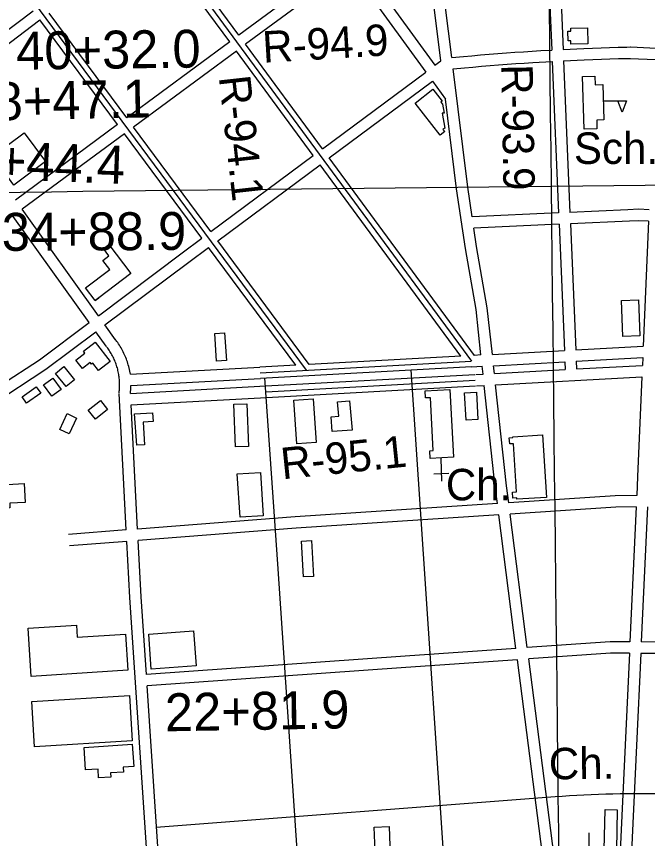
# Model space of a CAD drawing. Extents: x 3677843 to 3715951, y 511991 to 537744.
# Drawn here: x 3685832 to 3687498, y 527864 to 530033 of the extents above; entities that cross this region are included whole.
import ezdxf

# ---------------------------------------------------------------- set-up
doc = ezdxf.new("R2010")
doc.units = 0
for name, color, linetype in [('V-BLDG-IDEN', 7, 'Continuous'), ('V-BLDG-OTLN', 7, 'Continuous'), ('V-GRID-MAJR', 7, 'Continuous'), ('V-RIVR-RANG-IDEN', 7, 'Continuous'), ('V-ROAD-CNTR', 7, 'Continuous'), ('V-SITE-OTLN', 7, 'Continuous'), ('V-SITE-OTLN-IDEN', 7, 'Continuous'), ('V-SURV-IDEN', 7, 'Continuous')]:
    doc.layers.add(name, color=color, linetype=linetype)

msp = doc.modelspace()

# ---------------------------------------------------------------- linework, layer by layer
at = {"layer": 'V-BLDG-OTLN'}
msp.add_line((3687382.936138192, 529810.5608989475), (3687442.936018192, 529810.5608989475), dxfattribs=at)
for points in [[(3687339.935, 530002.72), (3687340.349, 529960.478), (3687295.336, 529960.033), (3687295.252, 529968.711), (3687288.381, 529968.643), (3687288.131, 529994.071), (3687295.6780000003, 529994.147), (3687295.598, 530002.281)], [(3687330.7970000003, 529735.296), (3687326.654, 529874.464), (3687359.17, 529875.43), (3687359.848, 529852.605), (3687380.225, 529853.212), (3687383.003, 529759.9230000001), (3687363.882, 529759.356), (3687364.568, 529736.302)], [(3686950.6040000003, 529719.111), (3686884.2490000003, 529803.773), (3686931.478, 529840.791), (3686956.222, 529809.221), (3686952.574, 529806.3640000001), (3686956.5270000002, 529801.319), (3686961.629, 529777.917), (3686956.1750000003, 529777.182), (3686962.702, 529738.343), (3686957.957, 529734.884), (3686963.052, 529728.867)], [(3687442.936018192, 529810.5608989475), (3687431.3850412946, 529780.5609589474), (3687419.8340643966, 529810.5608989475)], [(3685908.414, 529649.667), (3685825.06, 529588.024), (3685769.015, 529663.804), (3685852.3680000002, 529725.449)], [(3686049.517, 529290.184), (3686039.838, 529283.2390000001), (3686014.736, 529316.31), (3686078.4760000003, 529364.688), (3686059.8140000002, 529389.274), (3686075.821, 529401.425), (3686061.506, 529420.289), (3686075.844, 529431.172), (3686134.1180000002, 529354.397)], [(3686039.838, 529283.2390000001), (3686049.517, 529290.184), (3686040.0330000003, 529282.985)], [(3687432.984, 529188.672), (3687429.289, 529282.985), (3687474.214, 529284.742), (3687477.909, 529190.432)], [(3686360.5840000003, 529123.638), (3686355.769, 529196.623), (3686381.619, 529198.327), (3686386.413, 529125.3420000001)], [(3686039.725, 529173.3960000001), (3686079.549, 529122.2660000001), (3686048.636, 529098.1900000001), (3686033.221, 529117.982), (3686030.339, 529115.7390000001), (3686026.96, 529120.079), (3686006.11, 529103.838), (3685988.81, 529126.051), (3686012.714, 529144.667), (3686008.987, 529149.455)], [(3685962.919, 529056.036), (3685934.7800000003, 529091.012), (3685957.197, 529109.0480000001), (3685985.306, 529074.046)], [(3685950.117, 529048.452), (3685925.207, 529030.581), (3685903.525, 529060.799), (3685928.433, 529078.67)], [(3685895.978, 529038.427), (3685858.951, 529012.299), (3685846.8140000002, 529029.502), (3685883.842, 529055.628)], [(3686975.821, 529048.401), (3686985.715, 528870.202), (3686924.078, 528866.78), (3686922.9560000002, 528886.982), (3686932.531, 528887.514), (3686924.791, 529026.901), (3686912.356, 529026.209), (3686911.436, 529044.825)], [(3687046.393, 529041.638), (3687050.497, 528969.1410000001), (3687018.88, 528967.351), (3687014.776, 529039.848)], [(3686072.657, 528996.105), (3686040.375, 528970.026), (3686021.281, 528993.66), (3686053.562, 529019.7390000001)], [(3686440.632, 529010.58), (3686444.453, 528898.082), (3686409.977, 528896.91), (3686406.227, 529009.4130000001)], [(3686615.406, 529023.831), (3686623.322, 528908.66), (3686572.58, 528905.174), (3686564.677, 529020.343)], [(3686711.723, 529018.678), (3686717.9080000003, 528941.454), (3686665.957, 528937.295), (3686662.8170000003, 528976.487), (3686682.869, 528978.093), (3686679.824, 529016.122)], [(3686149.523, 528901.275), (3686143.96, 528983.928), (3686191.2260000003, 528987.106), (3686192.773, 528964.138), (3686166.437, 528962.3640000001), (3686170.451, 528902.684)], [(3685990.856, 528972.926), (3685970.929, 528931.376), (3685946.097, 528943.285), (3685966.063, 528984.817)], [(3687220.811, 528929.0480000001), (3687231.471, 528763.846), (3687153.043, 528758.785), (3687152.811, 528762.402), (3687142.653, 528761.746), (3687141.631, 528777.573), (3687152.1890000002, 528778.255), (3687143.987, 528905.397), (3687134.257, 528904.7710000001), (3687133.198, 528921.187), (3687142.326, 528921.775), (3687142.186, 528923.975)], [(3686476.31, 528829.926), (3686483.539, 528715.427), (3686422.204, 528711.554), (3686414.974, 528826.054)], [(3685780.23, 528745.776), (3685777.022, 528795.911), (3685852.073, 528800.71), (3685855.2660000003, 528750.777), (3685814.173, 528748.148), (3685814.957, 528735.917), (3685796.628, 528734.746), (3685795.86, 528746.776)], [(3686590.214, 528553.776), (3686584.532, 528648.629), (3686610.958, 528650.212), (3686616.639, 528555.361)], [(3686125.934, 528307.625), (3685871.1890000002, 528291.22), (3685862.9790000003, 528418.6900000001), (3685990.6410000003, 528426.911), (3685992.693, 528395.046), (3686119.778, 528403.226)], [(3686187.718, 528311.012), (3686181.25, 528403.328), (3686299.844, 528411.635), (3686306.31, 528319.321)], [(3686137.4930000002, 528121.595), (3685879.963, 528105.858), (3685872.676, 528225.101), (3686130.2060000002, 528240.838)], [(3686010.5640000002, 528103.6730000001), (3686137.583, 528112.5650000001), (3686141.7120000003, 528053.573), (3686113.957, 528051.629), (3686114.826, 528039.232), (3686080.216, 528036.808), (3686080.984, 528025.834), (3686048.984, 528023.594), (3686047.336, 528047.1460000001), (3686014.683, 528044.858)], [(3687383.756, 527833.48), (3687386.173, 527940.468), (3687418.228, 527939.745), (3687415.807, 527832.755)], [(3686815.684, 527895.25), (3686819.461, 527793.88), (3686827.714, 527794.187), (3686829.291, 527751.871), (3686803.519, 527750.911), (3686803.113, 527761.769), (3686796.1520000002, 527761.509), (3686795.9390000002, 527767.229), (3686815.534, 527767.961), (3686815.252, 527775.542), (3686774.574, 527774.027), (3686772.4790000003, 527830.2220000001), (3686778.865, 527830.459), (3686776.6780000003, 527893.796)]]:
    msp.add_lwpolyline(points, close=True, dxfattribs=at)
at = {"layer": 'V-GRID-MAJR'}
for points in [[(3687380.148, 517465.955), (3687312.292, 523524.615), (3687244.413, 529585.207), (3687176.535, 535645.813), (3687176.514, 535647.732)], [(3681966.5640000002, 529526.479), (3687244.413, 529585.207), (3692522.254, 529644.703), (3697800.0870000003, 529704.966), (3703077.91, 529765.996), (3708355.725, 529827.795), (3713633.5300000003, 529890.361), (3713633.531, 529890.361)]]:
    msp.add_spline(points, degree=3, dxfattribs=at)
at = {"layer": 'V-ROAD-CNTR'}
for points in [[(3687033.9738931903, 529123.1857273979), (3685748.4344642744, 530868.970235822)], [(3687228.774503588, 530336.9112999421), (3687232.675495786, 530239.8944939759), (3687245.216470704, 529944.194085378)], [(3687258.7444436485, 530338.26729723), (3687262.6494358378, 530241.1324914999), (3687275.1714107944, 529945.885081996)], [(3686981.212998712, 529924.321125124), (3686945.728069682, 530210.0695536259), (3686932.47909618, 530312.9473478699)], [(3686952.085056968, 529915.44314288), (3686915.966129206, 530206.3055611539), (3686903.9291532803, 530299.7663742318)], [(3686597.858765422, 529099.3287751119), (3685726.1235088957, 530275.6994223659)], [(3686394.964171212, 529965.6720424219), (3686188.6485838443, 530245.8534820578)], [(3686419.10512293, 529983.4870067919), (3686212.603535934, 530263.919445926)], [(3686694.137572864, 530186.448600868), (3686419.10512293, 529983.4870067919)], [(3686735.9154893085, 530179.9956137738), (3686936.581087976, 529903.9391658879)], [(3686711.7775375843, 530162.1816494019), (3686436.8930873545, 529959.3290551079)], [(3686711.7765375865, 530162.1816494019), (3686912.48913616, 529886.0602016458)], [(3685649.2976625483, 529876.690220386), (3685876.28620857, 530047.8678780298)], [(3686123.1677148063, 529765.09844357), (3685918.10112494, 530041.82789011)], [(3685667.36162642, 529852.7382682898), (3685894.148172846, 530023.76292624)], [(3686099.0287630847, 529747.284479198), (3685894.148172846, 530023.76292624)], [(3686394.964171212, 529965.6720424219), (3686123.1677148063, 529765.09844357)], [(3686412.7531356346, 529941.515090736), (3686141.029679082, 529740.995491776)], [(3686615.7407296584, 529665.8546420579), (3686412.7531356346, 529941.515090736)], [(3686639.833681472, 529683.732606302), (3686436.8930873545, 529959.3290551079)], [(3686981.212998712, 529924.321125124), (3687011.9759371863, 529927.1791194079), (3687034.64389185, 529929.2041153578), (3687057.317846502, 529931.1491114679), (3687079.99880114, 529933.0151077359), (3687102.685755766, 529934.800104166), (3687125.380710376, 529936.506100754), (3687148.080664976, 529938.1310975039), (3687170.785619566, 529939.676094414), (3687193.4955741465, 529941.142091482), (3687216.2115287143, 529942.5280887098), (3687245.216470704, 529944.194085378)], [(3687275.1714107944, 529945.885081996), (3687329.855301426, 529948.2540772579), (3687352.5952559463, 529949.1590754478), (3687375.3382104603, 529949.9830737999), (3687398.084164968, 529950.72807231), (3687420.8311194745, 529951.392070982), (3687443.574073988, 529951.9770698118), (3687452.792055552, 529952.1910693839)], [(3687453.7780535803, 529952.1810694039), (3687520.668919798, 529949.3400750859)], [(3687276.442408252, 529915.9111419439), (3687331.101298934, 529918.2801372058), (3687353.735253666, 529919.1811354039), (3687376.3722083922, 529920.001133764), (3687399.0121631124, 529920.742132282), (3687421.655117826, 529921.4041309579), (3687444.3080725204, 529921.9851297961), (3687453.490054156, 529922.1991293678)], [(3687452.504056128, 529922.2091293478), (3687519.375922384, 529919.36813503)], [(3686936.581087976, 529903.9371658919), (3686952.085056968, 529915.44314288)], [(3686984.911991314, 529894.5371846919), (3687014.6979317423, 529897.3031791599), (3687037.2598866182, 529899.3181751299), (3687059.8298414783, 529901.2551712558), (3687082.404796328, 529903.1111675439), (3687104.987751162, 529904.88816399), (3687127.5767059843, 529906.586160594), (3687150.170660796, 529908.2031573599), (3687172.769615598, 529909.7421542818), (3687195.375570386, 529911.200151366), (3687246.482468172, 529914.319145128)], [(3687246.482468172, 529914.319145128), (3687263.442434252, 529514.4089449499)], [(3687276.442408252, 529915.9111419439), (3687293.4123743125, 529515.7519422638)], [(3686639.833681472, 529683.732606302), (3686912.488136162, 529886.059201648)], [(3687035.2168907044, 529504.17896541), (3687023.7199136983, 529582.0188097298), (3686984.911991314, 529894.5371846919)], [(3686657.621645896, 529659.5756546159), (3686930.1281008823, 529861.7912501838)], [(3686930.12910088, 529861.79325018), (3686964.64403185, 529814.310345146)], [(3687058.4218442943, 529139.5436946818), (3687045.441870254, 529259.8114541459), (3687017.202926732, 529420.8261321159), (3686993.9919731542, 529577.9788178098), (3686964.64403185, 529814.3093451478)], [(3686099.0287630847, 529747.284479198), (3685829.5243020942, 529548.4018769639)], [(3686345.3812703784, 529465.2310433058), (3686141.029679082, 529740.995491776)], [(3686116.89072736, 529723.180527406), (3685847.0012671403, 529524.0149257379)], [(3686321.289318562, 529447.353079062), (3686116.89072736, 529723.180527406)], [(3686345.3812703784, 529465.2310433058), (3686615.7407296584, 529665.8546420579)], [(3687041.246878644, 529138.6066965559), (3686657.621645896, 529659.5756546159)], [(3686363.2422346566, 529441.1270915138), (3686633.530694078, 529641.6966903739)], [(3687005.432950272, 529136.647700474), (3686633.530694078, 529641.6966903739)], [(3686048.269864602, 529243.1724874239), (3685847.0012671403, 529524.01392574)], [(3687263.44343425, 529514.407944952), (3687035.2168907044, 529504.1799654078)], [(3687446.249068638, 529522.600928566), (3687293.41337431, 529515.750942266)], [(3687502.265956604, 529522.9729278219), (3687474.8890113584, 529523.8839259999), (3687446.249068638, 529522.600928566)], [(3686024.2559126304, 529225.180523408), (3685823.465314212, 529505.3529630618)], [(3687450.234060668, 529492.7489882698), (3687294.684371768, 529485.7780022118)], [(3687294.684371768, 529485.7790022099), (3687308.7863435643, 529153.2416672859)], [(3687500.9729591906, 529492.9989877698), (3687475.061011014, 529493.861986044), (3687450.234060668, 529492.7489882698)], [(3687500.9719591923, 529493.0009877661), (3687486.7259876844, 529162.9756478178)], [(3687264.714431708, 529484.4350048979), (3687039.622881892, 529474.3480250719)], [(3687088.4187843, 529141.1846913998), (3687075.161810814, 529264.017445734), (3687046.820867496, 529425.6101225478), (3687039.622881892, 529474.3470250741)], [(3687264.714431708, 529484.4350048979), (3687278.829403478, 529151.603670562)], [(3686048.267864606, 529243.1724874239), (3686269.20542273, 529408.7031563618), (3686321.289318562, 529447.353079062)], [(3686065.746829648, 529218.7825362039), (3686287.1373868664, 529384.6532044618), (3686339.15028284, 529423.24912727)], [(3686569.2178227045, 529112.7837482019), (3686339.15028284, 529423.24912727)], [(3686605.103750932, 529114.7467442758), (3686363.2422346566, 529441.1270915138)], [(3685789.960381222, 529059.95485386), (3685892.638175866, 529126.5717206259), (3686024.2539126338, 529225.1815234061)], [(3686093.632773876, 529179.8746140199), (3686065.748829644, 529218.7835362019)], [(3685766.64142786, 529009.0649556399), (3685909.81614151, 529101.9557698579), (3686041.732877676, 529200.7905721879)], [(3686069.2488226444, 529162.3986489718), (3686041.734877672, 529200.7905721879)], [(3686102.9697552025, 529040.1118935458), (3686103.4017543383, 529043.6968863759), (3686103.7417536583, 529047.130879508), (3686104.0097531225, 529050.570872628), (3686104.2047527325, 529054.0158657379), (3686104.32575249, 529057.461858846), (3686104.3727523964, 529060.9138519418), (3686104.348752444, 529064.363845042), (3686104.249752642, 529067.8128381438), (3686104.077752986, 529071.25983125), (3686103.8337534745, 529074.6988243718), (3686103.5147541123, 529078.1348174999), (3686103.124754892, 529081.5648106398), (3686102.6617558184, 529084.983803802), (3686102.1267568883, 529088.3917969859), (3686101.518758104, 529091.7877901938), (3686100.838759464, 529095.1697834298), (3686100.0867609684, 529098.5377766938), (3686099.263762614, 529101.8887699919), (3686098.3697644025, 529105.221763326), (3686097.4057663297, 529108.533756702), (3686096.371768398, 529111.825750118), (3686095.267770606, 529115.092743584), (3686094.093772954, 529118.3397370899), (3686092.8527754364, 529121.5587306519), (3686091.5417780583, 529124.7497242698), (3686090.1657808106, 529127.913717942), (3686088.721783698, 529131.045711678), (3686087.2097867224, 529134.1497054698), (3686085.633789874, 529137.2196993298), (3686083.9937931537, 529140.2536932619), (3686082.288796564, 529143.2546872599), (3686080.5208001, 529146.217681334), (3686078.69080376, 529149.1416754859), (3686076.7988075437, 529152.025669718), (3686074.84581145, 529154.870664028), (3686072.8328154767, 529157.673658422), (3686070.738819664, 529160.4626528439), (3686069.59582195, 529161.9336499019)], [(3686133.3356944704, 529088.9397958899), (3686128.3217044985, 529109.352755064), (3686127.2637066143, 529113.29974717), (3686126.1217088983, 529117.2237393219), (3686124.8957113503, 529121.1237315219), (3686123.5877139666, 529124.9967237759), (3686122.1977167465, 529128.83971609), (3686120.7267196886, 529132.652708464), (3686119.17572279, 529136.433700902), (3686117.5437260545, 529140.1816934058), (3686115.8317294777, 529143.893685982), (3686114.0437330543, 529147.567678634), (3686112.177736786, 529151.2036713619), (3686110.233740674, 529154.79966417), (3686108.2147447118, 529158.352657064), (3686106.1207489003, 529161.8616500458), (3686103.952753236, 529165.3276431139), (3686101.7107577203, 529168.745636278), (3686099.3977623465, 529172.11462954), (3686097.012767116, 529175.4336229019), (3686094.5807719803, 529178.6726164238), (3686093.28577457, 529180.3396130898)], [(3687308.7863435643, 529153.2416672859), (3687486.7259876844, 529162.97464782)], [(3687058.4218442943, 529139.5466946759), (3687041.246878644, 529138.6066965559)], [(3687088.416784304, 529141.186691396), (3687278.8284034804, 529151.602670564)], [(3686475.68000978, 529092.6447884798), (3687032.5308960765, 529123.106727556)], [(3687005.432950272, 529136.647700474), (3686605.103750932, 529114.7467442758)], [(3687091.639777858, 529111.3177511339), (3687280.1004009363, 529121.626730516)], [(3687280.1004009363, 529121.6287305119), (3687280.9773991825, 529100.960771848)], [(3687310.057341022, 529123.2657272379), (3687485.425990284, 529132.858708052)], [(3687310.0583410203, 529123.2667272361), (3687310.9343392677, 529102.5997685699)], [(3687485.425990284, 529132.85970805), (3687484.529992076, 529112.095749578)], [(3686133.3356944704, 529088.9397958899), (3686474.8610114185, 529107.6227585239)], [(3686569.2178227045, 529112.7837482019), (3686474.8610114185, 529107.6227585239)], [(3687033.349894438, 529108.1287575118), (3686476.499008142, 529077.6668184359)], [(3687104.4407522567, 525566.6258405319), (3687043.284874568, 526503.0999675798), (3686990.7459796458, 527354.055265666), (3686873.902213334, 529100.4247729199)], [(3687033.496894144, 529108.1367574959), (3687061.64383785, 529109.676754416)], [(3687063.867833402, 529089.082795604), (3687061.6448378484, 529109.6757544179)], [(3687093.864773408, 529090.723792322), (3687091.641777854, 529111.3177511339)], [(3687093.862773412, 529090.72479232), (3687280.9773991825, 529100.960771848)], [(3687310.9343392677, 529102.5997685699), (3687484.528992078, 529112.095749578)], [(3686134.348692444, 529058.94985587), (3686476.499008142, 529077.6668184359)], [(3686726.792507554, 525565.6428424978), (3686635.798689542, 526908.460156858), (3686523.26491461, 528575.2518232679), (3686487.7069857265, 529079.4988147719)], [(3686490.6549798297, 529057.7278583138), (3687042.1158769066, 529087.8947979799)], [(3687044.809871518, 529088.0417976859), (3687063.866833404, 529089.0837956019)], [(3687097.086766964, 529060.8558520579), (3687483.2289946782, 529081.97980981)], [(3687483.229994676, 529081.97980981), (3687471.8810173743, 528819.0573356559), (3687469.5500220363, 528768.683436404)], [(3686133.3556944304, 529038.1818974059), (3686134.174692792, 529052.641868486), (3686134.317692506, 529056.7298603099), (3686134.348692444, 529058.94985587)], [(3686133.3556944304, 529038.1818974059), (3686490.6549798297, 529057.7278583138)], [(3686491.4739781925, 529042.7498882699), (3687042.934875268, 529072.916827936)], [(3686492.292976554, 529027.771918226), (3687043.75387363, 529057.9388578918)], [(3687046.4478682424, 529058.0858575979), (3687067.0898269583, 529059.2158553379)], [(3687101.615757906, 528747.569478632), (3687096.02876908, 528791.0893915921), (3687067.090826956, 529059.21485534)], [(3687131.611697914, 528749.517474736), (3687125.822709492, 528794.609384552), (3687097.087766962, 529060.856852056)], [(3686121.887717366, 528677.789618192), (3686102.882755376, 529037.5258987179)], [(3686134.473692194, 529008.1979573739), (3686492.292976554, 529027.771918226)], [(3686151.8056575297, 528680.144613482), (3686134.473692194, 529008.196957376)], [(3687469.551022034, 528768.683436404), (3687412.79313555, 528767.7844382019), (3687131.6126979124, 528749.5184747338)], [(3687101.616757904, 528747.5704786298), (3686567.957825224, 528712.902547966), (3686151.8056575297, 528680.144613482)], [(3687468.162024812, 528738.6574964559), (3687414.0031331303, 528737.80049817), (3687135.439690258, 528719.7045343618)], [(3687468.160024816, 528738.658496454), (3687451.677057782, 528382.4632088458)], [(3687498.2139647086, 528739.134495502), (3687481.700997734, 528382.287209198)], [(3687105.444750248, 528717.75553826), (3686570.107820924, 528682.9786078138), (3686153.387654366, 528650.17567342)], [(3687150.689659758, 528365.31124315), (3687105.442750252, 528717.75553826)], [(3687180.665599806, 528367.41123895), (3687135.43869026, 528719.703534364)], [(3686121.887717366, 528677.789618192), (3685969.279022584, 528665.7766422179)], [(3686123.4707142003, 528647.8206781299), (3685971.633017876, 528635.868702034)], [(3686222.079516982, 527141.1926913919), (3686131.302698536, 528499.5689746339), (3686123.4707142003, 528647.8206781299)], [(3686174.917611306, 528296.84638008), (3686161.2506386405, 528501.36097105), (3686153.387654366, 528650.17567342)], [(3687451.677057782, 528382.462208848), (3687399.790161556, 528382.7672082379), (3687180.665599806, 528367.4122389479)], [(3687776.5204080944, 528370.329233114), (3687522.885915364, 528382.0442096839), (3687481.700997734, 528382.2862091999)], [(3687150.689659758, 528365.31124315), (3686857.831245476, 528344.789284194), (3686174.917611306, 528296.8473800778)], [(3687450.2900605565, 528352.4702688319), (3687400.752159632, 528352.76126825), (3687184.492592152, 528337.607298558)], [(3687278.745403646, 527603.4257669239), (3687184.492592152, 528337.6062985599)], [(3687450.289060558, 528352.4712688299), (3687427.876105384, 527868.1422374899), (3687416.0471290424, 527609.10275557)], [(3687480.3130005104, 528352.295269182), (3687457.8440454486, 527866.7642402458), (3687446.135068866, 527610.3467530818)], [(3687775.276410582, 528340.3542930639), (3687522.1059169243, 528352.0482696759), (3687480.3140005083, 528352.2942691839)], [(3687154.5166521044, 528335.5063027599), (3686859.92924128, 528314.8633440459), (3686176.917607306, 528266.9144399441)], [(3687248.65846382, 527602.1817694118), (3687154.515652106, 528335.5063027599)], [(3686225.6675098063, 527537.429898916), (3686176.917607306, 528266.9134399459)], [(3687253.9334532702, 527973.395026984), (3686200.788643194, 527893.1921763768)]]:
    msp.add_lwpolyline(points, dxfattribs=at)
msp.add_arc((3687482.1110238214, 524952.9198363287), 3029.081606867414, 88.53181165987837, 94.32012277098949, dxfattribs=at)
at = {"layer": 'V-SITE-OTLN'}
for p, q in [((3686952.359744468, 528867.0041355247), (3686954.530818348, 528807.0439104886)), ((3686933.820385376, 528826.3069608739), (3686973.7938687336, 528827.7543434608)), ((3687343.4768879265, 527879.099265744), (3687342.848889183, 527839.1043457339))]:
    msp.add_line(p, q, dxfattribs=at)

# ---------------------------------------------------------------- texts
at = {"layer": 'V-BLDG-IDEN'}
msp.add_text('Sch.', height=82.99983200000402, dxfattribs=at).set_placement((3687303.752353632, 529643.686686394))
at = {"layer": 'V-RIVR-RANG-IDEN'}
for s, height, rotation, p in [('R-94.9', 82.99999799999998, 3.4026360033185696, (3686483.8030000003, 529910.473)), ('R-93.9', 82.99999799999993, 271.00906212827, (3687111.9560000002, 529906.014)), ('R-94.1', 82.999998, 276.3523848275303, (3686366.125, 529873.068)), ('R-95.1', 82.99999800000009, 5.852702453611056, (3686534.079, 528811.397))]:
    msp.add_text(s, height=height, rotation=rotation, dxfattribs=at).set_placement(p)
at = {"layer": 'V-SITE-OTLN-IDEN'}
msp.add_text('Ch.', height=82.99983200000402, dxfattribs=at).set_placement((3686965.7640296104, 528756.0784616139))
msp.add_text('Ch.', height=82.999832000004, rotation=0.6583499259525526, dxfattribs=at).set_placement((3687238.003597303, 528019.6320657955))
at = {"layer": 'V-SURV-IDEN'}
for s, height, rotation, p in [('40+32.0', 100.00000000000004, 0.6944879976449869, (3685831.7065619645, 529892.1525253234)), ('38+47.1', 100.00000000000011, 1.1253162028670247, (3685700.768727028, 529756.9913775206)), ('37+44.4', 100.00000000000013, 357.8513889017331, (3685630.084556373, 529609.1203961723)), ('34+88.9', 100.00000000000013, 0.31598384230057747, (3685793.3843944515, 529414.2257007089)), ('22+81.9', 100.00000000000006, 0.9488865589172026, (3686224.7254252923, 528146.5030632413))]:
    msp.add_text(s, height=height, rotation=rotation, dxfattribs=at).set_placement(p)

doc.saveas('drawing.dxf')
